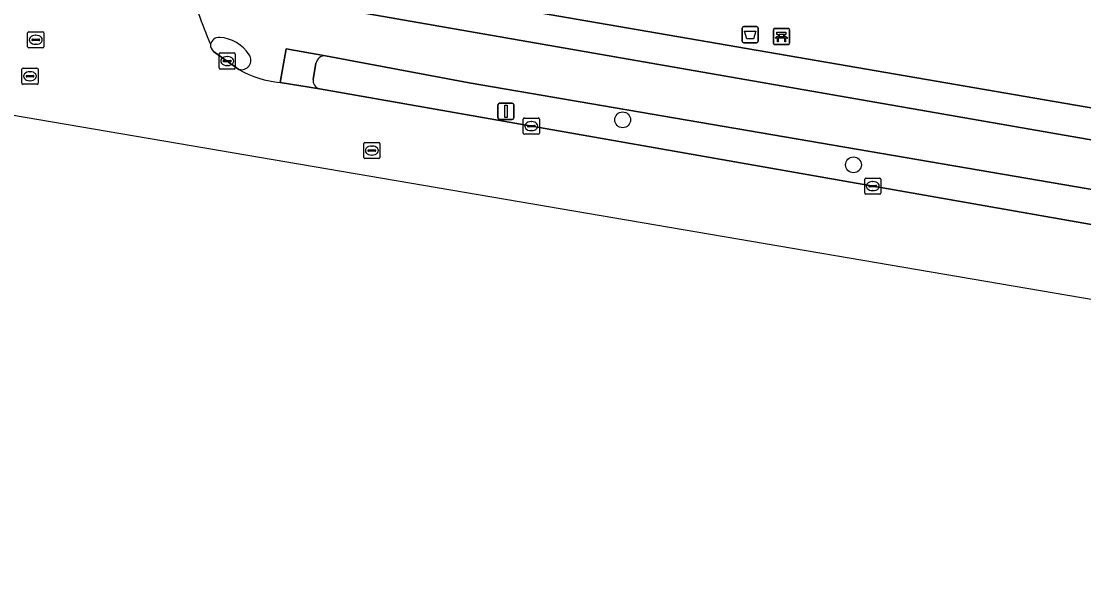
# Model space of a CAD drawing. Extents: x 161258 to 161838, y 380833 to 381727.
# Drawn here: x 161499.5 to 161565.2, y 380836.3 to 380871.5 of the extents above; entities that cross this region are included whole.
import ezdxf

# ---------------------------------------------------------------- set-up
doc = ezdxf.new("R2010")
doc.units = 0
for name, color, linetype in [('IMGEO_Afvalbak', 7, 'Continuous'), ('IMGEO_Bank', 7, 'Continuous'), ('IMGEO_Berm_groen', 7, 'Continuous'), ('IMGEO_Boom', 7, 'Continuous'), ('IMGEO_Fietspad_gesloten', 7, 'Continuous'), ('IMGEO_Kolk', 7, 'Continuous'), ('IMGEO_Lichtmast', 7, 'Continuous'), ('IMGEO_Loofbos', 7, 'Continuous'), ('IMGEO_Rijbaan_lokaal_gesloten', 7, 'Continuous'), ('IMGEO_Rioolput', 7, 'Continuous'), ('IMGEO_Verkeerseiland_gesloten', 7, 'Continuous'), ('IMGEO_Voetpad_open', 7, 'Continuous')]:
    doc.layers.add(name, color=color, linetype=linetype)

msp = doc.modelspace()

# ---------------------------------------------------------------- linework, layer by layer
at = {"layer": 'IMGEO_Afvalbak'}
for p, q in [((161544.037, 380870.32), (161544.037, 380871.12)), ((161544.037, 380871.12), (161544.037, 380870.32)), ((161544.137, 380871.22), (161544.927, 380871.22)), ((161544.927, 380871.22), (161544.137, 380871.22)), ((161545.027, 380871.12), (161545.027, 380870.32)), ((161545.027, 380870.32), (161545.027, 380871.12)), ((161544.927, 380870.22), (161544.137, 380870.22)), ((161544.137, 380870.22), (161544.927, 380870.22))]:
    msp.add_line(p, q, dxfattribs=at)
msp.add_lwpolyline([(161544.18, 380870.934), (161544.884, 380870.934), (161544.735, 380870.464), (161544.329, 380870.464), (161544.18, 380870.934)], dxfattribs=at)
for centre, start, end in [((161544.137, 380871.12), 90, 180), ((161544.137, 380871.12), 90, 180), ((161544.927, 380871.12), 0, 90), ((161544.927, 380871.12), 360, 90), ((161544.137, 380870.32), 180, 270), ((161544.137, 380870.32), 180, 270), ((161544.927, 380870.32), 270, 0), ((161544.927, 380870.32), 270, 0)]:
    msp.add_arc(centre, 0.1, start, end, dxfattribs=at)
at = {"layer": 'IMGEO_Bank'}
for p, q in [((161545.964, 380870.181), (161545.964, 380871.022)), ((161545.964, 380871.022), (161545.964, 380870.181)), ((161546.039, 380871.106), (161546.88, 380871.106)), ((161546.88, 380871.106), (161546.039, 380871.106)), ((161546.273, 380870.612), (161546.273, 380870.718)), ((161546.317, 380870.718), (161546.317, 380870.612)), ((161546.605, 380870.724), (161546.323, 380870.724)), ((161546.611, 380870.612), (161546.611, 380870.718)), ((161546.655, 380870.718), (161546.655, 380870.612)), ((161546.964, 380871.031), (161546.964, 380870.19)), ((161546.964, 380870.19), (161546.964, 380871.031)), ((161546.889, 380870.106), (161546.048, 380870.106)), ((161546.048, 380870.106), (161546.889, 380870.106)), ((161546.661, 380870.504), (161546.268, 380870.504)), ((161546.323, 380870.606), (161546.605, 380870.606))]:
    msp.add_line(p, q, dxfattribs=at)
for points in [[(161546.267, 380870.724), (161546.181, 380870.724), (161546.181, 380870.885), (161546.744, 380870.885), (161546.744, 380870.724), (161546.661, 380870.724)], [(161546.211, 380870.504), (161546.069, 380870.504), (161546.181, 380870.606), (161546.267, 380870.606)], [(161546.261, 380870.497), (161546.261, 380870.29), (161546.218, 380870.29), (161546.218, 380870.497)], [(161546.661, 380870.606), (161546.744, 380870.606), (161546.856, 380870.504), (161546.717, 380870.504)], [(161546.711, 380870.497), (161546.711, 380870.29), (161546.667, 380870.29), (161546.667, 380870.497)]]:
    msp.add_lwpolyline(points, dxfattribs=at)
for centre, radius, start, end in [((161546.042, 380871.028), 0.0779, 92.4484, 184.28452), ((161546.042, 380871.028), 0.0779, 92.4484, 184.28452), ((161546.266, 380870.717), 0.00671, 2.89567, 87.10433), ((161546.323, 380870.717), 0.00671, 92.89567, 177.10433), ((161546.605, 380870.717), 0.00671, 2.89567, 87.10433), ((161546.662, 380870.717), 0.00671, 92.89567, 177.10433), ((161546.886, 380871.028), 0.0779, 2.4484, 94.28452), ((161546.886, 380871.028), 0.0779, 2.4484, 94.28452), ((161546.042, 380870.184), 0.0779, 182.4484, 274.28452), ((161546.042, 380870.184), 0.0779, 182.4484, 274.28452), ((161546.211, 380870.497), 0.00671, 2.89567, 87.10433), ((161546.268, 380870.497), 0.00671, 92.89567, 177.10433), ((161546.266, 380870.613), 0.00671, 272.89567, 357.10433), ((161546.323, 380870.613), 0.00671, 182.89567, 267.10433), ((161546.605, 380870.613), 0.00671, 272.89567, 357.10433), ((161546.662, 380870.613), 0.00671, 182.89567, 267.10433), ((161546.66, 380870.497), 0.00671, 2.89567, 87.10433), ((161546.717, 380870.497), 0.00671, 92.89567, 177.10433), ((161546.886, 380870.184), 0.0779, 272.4484, 4.28452), ((161546.886, 380870.184), 0.0779, 272.4484, 4.28452)]:
    msp.add_arc(centre, radius, start, end, dxfattribs=at)
at = {"layer": 'IMGEO_Berm_groen'}
for points in [[(161586.095, 380857.595), (161576.617, 380859.294), (161527.166, 380867.745), (161518.274, 380869.414)], [(161517.692, 380868.955), (161517.516, 380867.957)], [(161517.9, 380867.377), (161586.262, 380855.375)]]:
    msp.add_lwpolyline(points, dxfattribs=at)
for centre, radius, start, end in [((161518.251, 380868.845), 0.57, 87.67446, 168.84839), ((161518.042, 380867.888), 0.531, 172.57592, 254.4387)]:
    msp.add_arc(centre, radius, start, end, dxfattribs=at)
at = {"layer": 'IMGEO_Boom'}
for centre in [(161536.651, 380865.463), (161550.914, 380862.689)]:
    msp.add_circle(centre, 0.489, dxfattribs=at)
at = {"layer": 'IMGEO_Fietspad_gesloten'}
for points in [[(161591.978, 380859.82), (161583.327, 380861.142), (161518.201, 380872.481), (161510.384, 380873.954)], [(161515.487, 380867.773), (161515.84, 380869.855), (161518.274, 380869.414), (161527.166, 380867.745), (161576.617, 380859.294), (161586.095, 380857.595)]]:
    msp.add_lwpolyline(points, dxfattribs=at)
for centre, radius, start, end in [((161541.792, 380883.23), 33.304, 196.10384, 203.16812), ((161511.697, 380870.021), 0.534, 85.0793, 168.56376), ((161511.577, 380868.181), 2.378, 33.02267, 85.98596), ((161513.075, 380869.151), 0.592, 255.89686, 33.35364), ((161516.01, 380873.9), 6.15, 239.95595, 265.1217)]:
    msp.add_arc(centre, radius, start, end, dxfattribs=at)
at = {"layer": 'IMGEO_Kolk'}
for p, q in [((161511.704, 380868.667), (161511.704, 380869.519)), ((161511.779, 380869.593), (161512.631, 380869.593)), ((161512.192, 380869.373), (161512.217, 380869.373)), ((161512.705, 380869.519), (161512.705, 380868.667)), ((161511.963, 380869.087), (161511.963, 380869.099)), ((161512.401, 380869.05), (161512.003, 380869.05)), ((161512.006, 380869.136), (161512.404, 380869.136)), ((161512.215, 380868.813), (161512.19, 380868.813)), ((161512.447, 380869.099), (161512.447, 380869.087)), ((161512.631, 380868.593), (161511.779, 380868.593)), ((161530.502, 380864.651), (161530.502, 380865.503)), ((161530.577, 380865.577), (161531.429, 380865.577)), ((161531.503, 380865.503), (161531.503, 380864.651)), ((161530.761, 380865.071), (161530.761, 380865.083)), ((161531.199, 380865.034), (161530.801, 380865.034)), ((161530.804, 380865.12), (161531.202, 380865.12)), ((161531.013, 380864.797), (161530.988, 380864.797)), ((161530.99, 380865.357), (161531.015, 380865.357)), ((161531.245, 380865.083), (161531.245, 380865.071)), ((161531.429, 380864.577), (161530.577, 380864.577)), ((161551.609, 380860.945), (161551.609, 380861.797)), ((161551.684, 380861.871), (161552.536, 380861.871)), ((161552.097, 380861.651), (161552.122, 380861.651)), ((161552.61, 380861.797), (161552.61, 380860.945)), ((161552.536, 380860.871), (161551.684, 380860.871)), ((161551.868, 380861.365), (161551.868, 380861.377)), ((161552.306, 380861.328), (161551.908, 380861.328)), ((161551.911, 380861.414), (161552.309, 380861.414)), ((161552.12, 380861.091), (161552.095, 380861.091)), ((161552.352, 380861.377), (161552.352, 380861.365))]:
    msp.add_line(p, q, dxfattribs=at)
for points in [[(161511.704, 380868.667), (161511.704, 380869.519)], [(161511.779, 380869.593), (161512.631, 380869.593)], [(161512.705, 380869.519), (161512.705, 380868.667)], [(161512.631, 380868.593), (161511.779, 380868.593)], [(161530.502, 380864.651), (161530.502, 380865.503)], [(161530.577, 380865.577), (161531.429, 380865.577)], [(161531.503, 380865.503), (161531.503, 380864.651)], [(161531.429, 380864.577), (161530.577, 380864.577)], [(161551.609, 380860.945), (161551.609, 380861.797)], [(161551.684, 380861.871), (161552.536, 380861.871)], [(161552.61, 380861.797), (161552.61, 380860.945)], [(161552.536, 380860.871), (161551.684, 380860.871)]]:
    msp.add_lwpolyline(points, dxfattribs=at)
for centre, radius, start, end in [((161511.781, 380869.517), 0.0765, 91.55205, 178.44795), ((161511.781, 380869.517), 0.0765, 91.55205, 178.44795), ((161512.629, 380869.517), 0.0765, 1.55205, 88.44795), ((161512.629, 380869.517), 0.0765, 1.55205, 88.44795), ((161511.781, 380868.669), 0.0765, 181.55205, 268.44795), ((161511.781, 380868.669), 0.0765, 181.55205, 268.44795), ((161512.003, 380869.096), 0.0403, 85.87752, 175.75265), ((161512, 380869.086), 0.0366, 178.93798, 274.71019), ((161512.404, 380869.093), 0.043, 264.86636, 352.45326), ((161512.408, 380869.098), 0.0386, 1.73085, 96.63898), ((161512.629, 380868.669), 0.0765, 271.55205, 358.44795), ((161512.629, 380868.669), 0.0765, 271.55205, 358.44795), ((161530.579, 380865.501), 0.0765, 91.55205, 178.44795), ((161530.579, 380865.501), 0.0765, 91.55205, 178.44795), ((161531.427, 380865.501), 0.0765, 1.55205, 88.44795), ((161531.427, 380865.501), 0.0765, 1.55205, 88.44795), ((161530.801, 380865.08), 0.0403, 85.87752, 175.75265), ((161530.798, 380865.07), 0.0366, 178.93798, 274.71019), ((161531.202, 380865.077), 0.043, 264.86636, 352.45326), ((161531.206, 380865.082), 0.0386, 1.73085, 96.63898), ((161530.579, 380864.653), 0.0765, 181.55205, 268.44795), ((161530.579, 380864.653), 0.0765, 181.55205, 268.44795), ((161531.427, 380864.653), 0.0765, 271.55205, 358.44795), ((161531.427, 380864.653), 0.0765, 271.55205, 358.44795), ((161551.686, 380861.795), 0.0765, 91.55205, 178.44795), ((161551.686, 380861.795), 0.0765, 91.55205, 178.44795), ((161552.534, 380861.795), 0.0765, 1.55205, 88.44795), ((161552.534, 380861.795), 0.0765, 1.55205, 88.44795), ((161551.686, 380860.947), 0.0765, 181.55205, 268.44795), ((161551.686, 380860.947), 0.0765, 181.55205, 268.44795), ((161551.908, 380861.374), 0.0403, 85.87752, 175.75265), ((161551.905, 380861.364), 0.0366, 178.93798, 274.71019), ((161552.309, 380861.371), 0.043, 264.86636, 352.45326), ((161552.313, 380861.376), 0.0386, 1.73085, 96.63898), ((161552.534, 380860.947), 0.0765, 271.55205, 358.44795), ((161552.534, 380860.947), 0.0765, 271.55205, 358.44795)]:
    msp.add_arc(centre, radius, start, end, dxfattribs=at)
for centre, major_axis, ratio, start_param, end_param in [((161512.191, 380869.093), (-0.387, 0.002), 0.722429, 4.712389, 7.853982), ((161512.216, 380869.093), (-0.39, 0.002), 0.717154, 1.570796, 4.712389), ((161530.989, 380865.077), (-0.387, 0.002), 0.722429, 4.712389, 7.853982), ((161531.014, 380865.077), (-0.39, 0.002), 0.717154, 1.570796, 4.712389), ((161552.096, 380861.371), (-0.387, 0.002), 0.722429, 4.712389, 7.853982), ((161552.121, 380861.371), (-0.39, 0.002), 0.717154, 1.570796, 4.712389)]:
    msp.add_ellipse(centre, major_axis=major_axis, ratio=ratio, start_param=start_param, end_param=end_param, dxfattribs=at)
at = {"layer": 'IMGEO_Lichtmast'}
for p, q in [((161528.938, 380865.591), (161528.938, 380866.391)), ((161528.938, 380866.391), (161528.938, 380865.591)), ((161529.038, 380866.491), (161529.828, 380866.491)), ((161529.828, 380866.491), (161529.038, 380866.491)), ((161529.928, 380866.391), (161529.928, 380865.591)), ((161529.928, 380865.591), (161529.928, 380866.391)), ((161529.828, 380865.491), (161529.038, 380865.491)), ((161529.038, 380865.491), (161529.828, 380865.491))]:
    msp.add_line(p, q, dxfattribs=at)
msp.add_lwpolyline([(161529.358, 380866.366), (161529.508, 380866.366), (161529.508, 380865.616), (161529.358, 380865.616), (161529.358, 380866.366)], dxfattribs=at)
for centre, start, end in [((161529.038, 380866.391), 90, 180), ((161529.038, 380866.391), 90, 180), ((161529.828, 380866.391), 0, 90), ((161529.828, 380866.391), 360, 90), ((161529.038, 380865.591), 180, 270), ((161529.038, 380865.591), 180, 270), ((161529.828, 380865.591), 270, 0), ((161529.828, 380865.591), 270, 0)]:
    msp.add_arc(centre, 0.1, start, end, dxfattribs=at)
at = {"layer": 'IMGEO_Loofbos'}
msp.add_lwpolyline([(161524.083, 380873.377), (161584.252, 380862.998), (161592.126, 380861.78)], dxfattribs=at)
at = {"layer": 'IMGEO_Rijbaan_lokaal_gesloten'}
for points in [[(161425.545, 380880.22), (161425.249, 380877.856), (161486.178, 380867.934), (161612.444, 380846.415), (161671.007, 380836.266)], [(161512.931, 380868.577), (161511.365, 380869.69)], [(161586.262, 380855.375), (161517.9, 380867.377), (161515.487, 380867.773)]]:
    msp.add_lwpolyline(points, dxfattribs=at)
for centre, radius, start, end in [((161541.792, 380883.23), 33.304, 196.10384, 203.16812), ((161511.655, 380870.077), 0.483, 174.05526, 233.16222), ((161516.01, 380873.9), 6.15, 239.95595, 265.1217)]:
    msp.add_arc(centre, radius, start, end, dxfattribs=at)
at = {"layer": 'IMGEO_Rioolput'}
for p, q in [((161499.869, 380869.98), (161499.869, 380870.832)), ((161499.944, 380870.906), (161500.796, 380870.906)), ((161500.357, 380870.686), (161500.382, 380870.686)), ((161500.87, 380870.832), (161500.87, 380869.98)), ((161500.128, 380870.4), (161500.128, 380870.412)), ((161500.566, 380870.363), (161500.168, 380870.363)), ((161500.171, 380870.449), (161500.569, 380870.449)), ((161500.38, 380870.126), (161500.355, 380870.126)), ((161500.612, 380870.412), (161500.612, 380870.4)), ((161500.796, 380869.906), (161499.944, 380869.906)), ((161499.514, 380867.73), (161499.514, 380868.582)), ((161499.589, 380868.656), (161500.441, 380868.656)), ((161499.773, 380868.15), (161499.773, 380868.162)), ((161500.211, 380868.113), (161499.813, 380868.113)), ((161499.816, 380868.199), (161500.214, 380868.199)), ((161500.002, 380868.436), (161500.027, 380868.436)), ((161500.257, 380868.162), (161500.257, 380868.15)), ((161500.515, 380868.582), (161500.515, 380867.73)), ((161500.441, 380867.656), (161499.589, 380867.656)), ((161500.025, 380867.876), (161500, 380867.876)), ((161520.644, 380863.141), (161520.644, 380863.993)), ((161520.719, 380864.067), (161521.571, 380864.067)), ((161520.903, 380863.561), (161520.903, 380863.573)), ((161521.341, 380863.524), (161520.943, 380863.524)), ((161520.946, 380863.61), (161521.344, 380863.61)), ((161521.132, 380863.847), (161521.157, 380863.847)), ((161521.387, 380863.573), (161521.387, 380863.561)), ((161521.645, 380863.993), (161521.645, 380863.141)), ((161521.571, 380863.067), (161520.719, 380863.067)), ((161521.155, 380863.287), (161521.13, 380863.287))]:
    msp.add_line(p, q, dxfattribs=at)
for points in [[(161499.869, 380869.98), (161499.869, 380870.832)], [(161499.944, 380870.906), (161500.796, 380870.906)], [(161500.87, 380870.832), (161500.87, 380869.98)], [(161500.796, 380869.906), (161499.944, 380869.906)], [(161499.514, 380867.73), (161499.514, 380868.582)], [(161499.589, 380868.656), (161500.441, 380868.656)], [(161500.515, 380868.582), (161500.515, 380867.73)], [(161500.441, 380867.656), (161499.589, 380867.656)], [(161520.644, 380863.141), (161520.644, 380863.993)], [(161520.719, 380864.067), (161521.571, 380864.067)], [(161521.645, 380863.993), (161521.645, 380863.141)], [(161521.571, 380863.067), (161520.719, 380863.067)]]:
    msp.add_lwpolyline(points, dxfattribs=at)
for centre, radius, start, end in [((161499.946, 380870.83), 0.0765, 91.55205, 178.44795), ((161499.946, 380870.83), 0.0765, 91.55205, 178.44795), ((161500.794, 380870.83), 0.0765, 1.55205, 88.44795), ((161500.794, 380870.83), 0.0765, 1.55205, 88.44795), ((161499.946, 380869.982), 0.0765, 181.55205, 268.44795), ((161499.946, 380869.982), 0.0765, 181.55205, 268.44795), ((161500.168, 380870.409), 0.0403, 85.87752, 175.75265), ((161500.165, 380870.399), 0.0366, 178.93798, 274.71019), ((161500.569, 380870.406), 0.043, 264.86636, 352.45326), ((161500.573, 380870.411), 0.0386, 1.73085, 96.63898), ((161500.794, 380869.982), 0.0765, 271.55205, 358.44795), ((161500.794, 380869.982), 0.0765, 271.55205, 358.44795), ((161499.591, 380868.58), 0.0765, 91.55205, 178.44795), ((161499.591, 380868.58), 0.0765, 91.55205, 178.44795), ((161499.813, 380868.159), 0.0403, 85.87752, 175.75265), ((161499.81, 380868.149), 0.0366, 178.93798, 274.71019), ((161500.214, 380868.156), 0.043, 264.86636, 352.45326), ((161500.218, 380868.161), 0.0386, 1.73085, 96.63898), ((161500.439, 380868.58), 0.0765, 1.55205, 88.44795), ((161500.439, 380868.58), 0.0765, 1.55205, 88.44795), ((161499.591, 380867.732), 0.0765, 181.55205, 268.44795), ((161499.591, 380867.732), 0.0765, 181.55205, 268.44795), ((161500.439, 380867.732), 0.0765, 271.55205, 358.44795), ((161500.439, 380867.732), 0.0765, 271.55205, 358.44795), ((161520.721, 380863.991), 0.0765, 91.55205, 178.44795), ((161520.721, 380863.991), 0.0765, 91.55205, 178.44795), ((161520.943, 380863.57), 0.0403, 85.87752, 175.75265), ((161520.94, 380863.56), 0.0366, 178.93798, 274.71019), ((161521.344, 380863.567), 0.043, 264.86636, 352.45326), ((161521.348, 380863.572), 0.0386, 1.73085, 96.63898), ((161521.569, 380863.991), 0.0765, 1.55205, 88.44795), ((161521.569, 380863.991), 0.0765, 1.55205, 88.44795), ((161520.721, 380863.143), 0.0765, 181.55205, 268.44795), ((161520.721, 380863.143), 0.0765, 181.55205, 268.44795), ((161521.569, 380863.143), 0.0765, 271.55205, 358.44795), ((161521.569, 380863.143), 0.0765, 271.55205, 358.44795)]:
    msp.add_arc(centre, radius, start, end, dxfattribs=at)
for centre, major_axis, ratio, start_param, end_param in [((161500.356, 380870.406), (-0.387, 0.002), 0.722429, 4.712389, 7.853982), ((161500.381, 380870.406), (-0.39, 0.002), 0.717154, 1.570796, 4.712389), ((161500.001, 380868.156), (-0.387, 0.002), 0.722429, 4.712389, 7.853982), ((161500.026, 380868.156), (-0.39, 0.002), 0.717154, 1.570796, 4.712389), ((161521.131, 380863.567), (-0.387, 0.002), 0.722429, 4.712389, 7.853982), ((161521.156, 380863.567), (-0.39, 0.002), 0.717154, 1.570796, 4.712389)]:
    msp.add_ellipse(centre, major_axis=major_axis, ratio=ratio, start_param=start_param, end_param=end_param, dxfattribs=at)
at = {"layer": 'IMGEO_Verkeerseiland_gesloten'}
msp.add_lwpolyline([(161511.365, 380869.69), (161512.931, 380868.577)], dxfattribs=at)
for centre, radius, start, end in [((161511.655, 380870.077), 0.483, 174.05526, 233.16222), ((161511.697, 380870.021), 0.534, 85.0793, 168.56376), ((161511.577, 380868.181), 2.378, 33.02267, 85.98596), ((161513.075, 380869.151), 0.592, 255.89686, 33.35364)]:
    msp.add_arc(centre, radius, start, end, dxfattribs=at)
at = {"layer": 'IMGEO_Voetpad_open'}
for points in [[(161592.126, 380861.78), (161584.252, 380862.998), (161524.083, 380873.377)], [(161518.201, 380872.481), (161583.327, 380861.142), (161591.978, 380859.82)], [(161518.274, 380869.414), (161515.84, 380869.855), (161515.487, 380867.773), (161517.9, 380867.377)], [(161517.516, 380867.957), (161517.692, 380868.955)]]:
    msp.add_lwpolyline(points, dxfattribs=at)
for centre, radius, start, end in [((161518.251, 380868.845), 0.57, 87.67446, 168.84839), ((161518.042, 380867.888), 0.531, 172.57592, 254.4387)]:
    msp.add_arc(centre, radius, start, end, dxfattribs=at)

doc.saveas('drawing.dxf')
